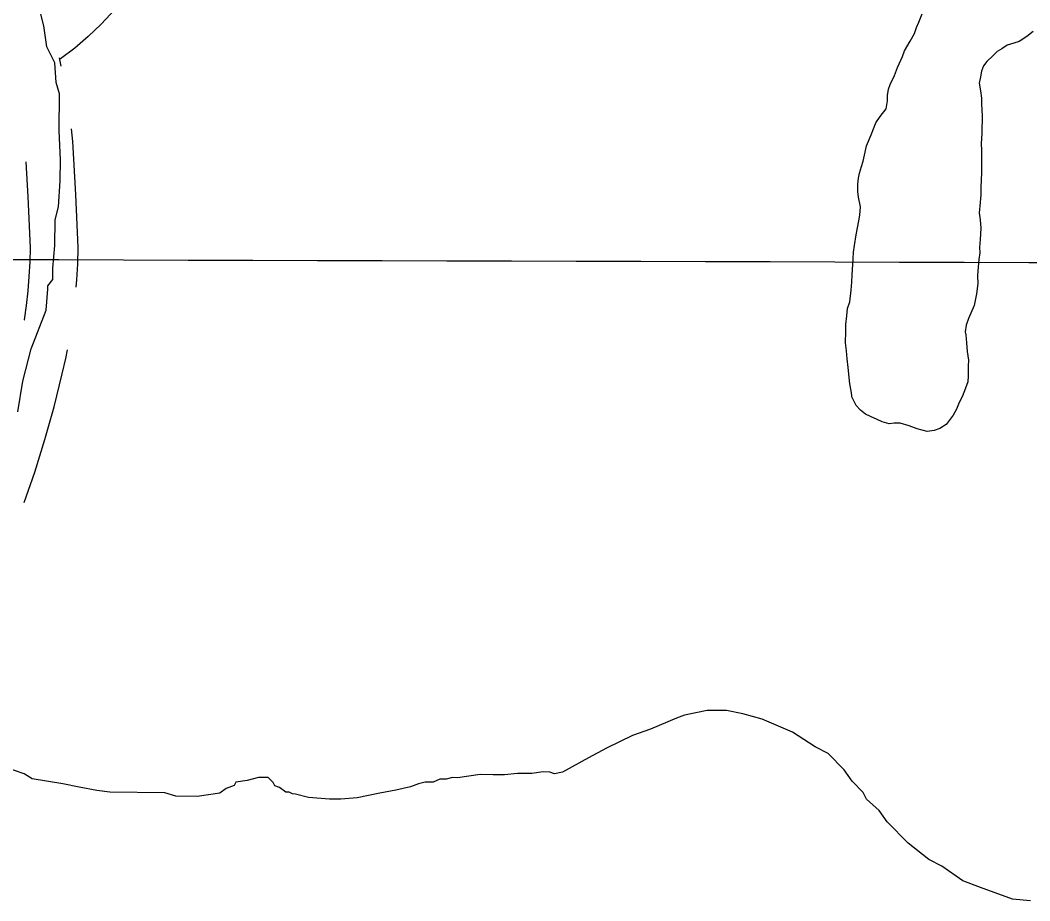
# Model space of a CAD drawing. Extents: x 3172231 to 3210228, y 940198 to 965780.
# Drawn here: x 3180328 to 3180964, y 957441 to 957996 of the extents above; entities that cross this region are included whole.
import ezdxf

# ---------------------------------------------------------------- set-up
doc = ezdxf.new("R2010")
doc.units = 0
for name, color, linetype in [('V-GRID-MAJR', 7, 'Continuous'), ('V-ROAD-CNTR', 7, 'Continuous'), ('V-SITE-VEGE', 7, 'Continuous'), ('V-WETL-SWMP', 7, 'Continuous')]:
    doc.layers.add(name, color=color, linetype=linetype)

msp = doc.modelspace()

# ---------------------------------------------------------------- linework, layer by layer
at = {"layer": 'V-GRID-MAJR'}
msp.add_spline([(3176521.954, 957856.218), (3181737.509, 957841.425), (3186953.067, 957827.391), (3192168.626, 957814.116), (3197384.187, 957801.599), (3202599.75, 957789.841), (3207815.315, 957778.841), (3207815.316, 957778.841)], degree=3, dxfattribs=at)
at = {"layer": 'V-ROAD-CNTR'}
for points in [[(3180387.691, 958003.283), (3180378.732, 957993.678), (3180370.718, 957985.949), (3180362.139, 957978.678), (3180353.108, 957971.98), (3180352.48, 957971.574)], [(3180353.589, 957967.251), (3180352.588, 957972.444)], [(3180363.054, 957827.974), (3180363.451, 957832.589), (3180364.038, 957842.579), (3180364.368, 957852.951), (3180362.809, 957886.441), (3180360.946, 957919.695), (3180360.089, 957927.801)], [(3180330.395, 957807.152), (3180330.423, 957807.317), (3180331.704, 957816.434), (3180332.737, 957825.585), (3180333.527, 957834.755), (3180334.066, 957843.935), (3180334.346, 957852.731), (3180332.849, 957884.905), (3180331.617, 957906.878)], [(3180330.343, 957692.237), (3180336.937, 957711.285), (3180343.356, 957731.81), (3180349.157, 957752.52), (3180354.315, 957773.332), (3180356.491, 957783.052), (3180357.536, 957788.379)]]:
    msp.add_lwpolyline(points, dxfattribs=at)
at = {"layer": 'V-SITE-VEGE'}
for points in [[(3180326.258, 957749.44), (3180329.487, 957768.769), (3180334.765, 957789.101), (3180344.155, 957813.471), (3180345.294, 957826.707), (3180345.31, 957828.745), (3180348.405, 957832.791), (3180348.468, 957839.923), (3180349.615, 957854.177), (3180349.763, 957870.481), (3180351.874, 957878.613), (3180353.041, 957894.905), (3180353.158, 957908.152), (3180352.304, 957926.5), (3180352.515, 957949.931), (3180350.541, 957957.082), (3180349.631, 957969.317), (3180344.632, 957979.553), (3180342.711, 957992.816), (3180340.739, 957999.968)], [(3180964.394, 957441.073), (3180953.195, 957442.195), (3180932.881, 957449.508), (3180921.712, 957453.684), (3180908.549, 957462.974), (3180900.435, 957467.123), (3180887.281, 957477.431), (3180874.153, 957490.796), (3180869.125, 957497.97), (3180861.038, 957505.179), (3180859.035, 957509.271), (3180851.967, 957516.468), (3180846.939, 957523.646), (3180836.842, 957533.927), (3180828.728, 957538.074), (3180814.548, 957547.372), (3180795.262, 957555.697), (3180783.064, 957558.863), (3180772.894, 957560.993), (3180760.667, 957561.104), (3180746.372, 957558.175), (3180741.262, 957556.18), (3180724.897, 957549.199), (3180713.653, 957545.224), (3180697.277, 957537.22), (3180686.015, 957531.207), (3180669.631, 957522.184), (3180664.528, 957521.211), (3180661.48, 957522.257), (3180657.405, 957522.294), (3180650.263, 957521.34), (3180641.095, 957521.422), (3180632.933, 957520.476), (3180625.802, 957520.539), (3180617.651, 957520.613), (3180603.368, 957518.704), (3180600.311, 957518.733), (3180596.225, 957517.75), (3180592.154, 957517.786), (3180588.06, 957515.786), (3180582.964, 957515.831), (3180578.88, 957514.852), (3180573.769, 957512.857), (3180564.579, 957510.901), (3180554.372, 957508.956), (3180540.081, 957506.027), (3180529.882, 957505.097), (3180522.753, 957505.165), (3180509.517, 957506.301), (3180501.382, 957508.413), (3180499.344, 957508.431), (3180497.317, 957509.47), (3180495.279, 957509.488), (3180491.23, 957512.58), (3180488.185, 957513.629), (3180487.183, 957515.675), (3180484.154, 957518.755), (3180480.079, 957518.794), (3180478.041, 957518.813), (3180470.889, 957516.838), (3180463.75, 957515.884), (3180462.714, 957513.856), (3180457.6, 957511.864), (3180453.498, 957508.845), (3180439.215, 957506.934), (3180425.971, 957507.055), (3180418.856, 957509.156), (3180384.216, 957509.468), (3180376.073, 957510.559), (3180364.885, 957512.697), (3180354.715, 957514.827), (3180335.383, 957518.059), (3180330.319, 957521.162), (3180318.127, 957525.346)]]:
    msp.add_lwpolyline(points, dxfattribs=at)
at = {"layer": 'V-WETL-SWMP'}
for points in [[(3180931.327, 957838.212), (3180931.036, 957835.052), (3180931.257, 957830.307), (3180930.407, 957823.727), (3180929.852, 957820.57), (3180929.023, 957816.361), (3180925.261, 957808.226), (3180923.906, 957804.022), (3180923.341, 957799.811), (3180923.588, 957797.964), (3180924.071, 957792.953), (3180924.548, 957787.415), (3180925.289, 957781.875), (3180925.256, 957778.186), (3180925.227, 957775.024), (3180925.199, 957771.862), (3180924.903, 957768.175), (3180923.55, 957764.235), (3180921.392, 957758.721), (3180919.517, 957755.312), (3180917.898, 957751.11), (3180915.755, 957747.177), (3180913.889, 957744.822), (3180911.224, 957741.42), (3180907.248, 957738.821), (3180903.811, 957737.534), (3180899.327, 957737.047), (3180896.172, 957737.866), (3180893.017, 957738.685), (3180888.027, 957740.574), (3180882.245, 957742.207), (3180878.556, 957742.24), (3180875.389, 957741.741), (3180870.922, 957743.099), (3180867.772, 957744.444), (3180863.572, 957746.327), (3180860.425, 957747.936), (3180857.284, 957750.336), (3180854.675, 957753.258), (3180851.826, 957758.817), (3180851.833, 957759.607), (3180851.332, 957762.51), (3180850.582, 957766.997), (3180849.62, 957777.282), (3180848.879, 957782.823), (3180848.397, 957787.834), (3180847.915, 957792.845), (3180847.979, 957799.959), (3180848.019, 957804.438), (3180848.595, 957809.967), (3180849.163, 957814.441), (3180850.518, 957818.645), (3180851.374, 957826.016), (3180851.946, 957831.018), (3180851.989, 957835.76), (3180852.281, 957838.92), (3180852.605, 957845.768), (3180852.907, 957849.982), (3180853.471, 957854.193), (3180854.587, 957861.034), (3180856.246, 957869.715), (3180856.806, 957873.399), (3180857.38, 957878.664), (3180856.117, 957884.736), (3180855.62, 957888.167), (3180855.663, 957892.909), (3180855.96, 957896.596), (3180856.778, 957899.751), (3180857.87, 957903.957), (3180858.955, 957907.373), (3180860.324, 957913.158), (3180861.15, 957917.103), (3180864.11, 957923.928), (3180867.077, 957931.543), (3180869.747, 957935.472), (3180873.481, 957940.445), (3180874.316, 957945.444), (3180874.347, 957948.87), (3180874.909, 957952.817), (3180875.989, 957955.706), (3180878.676, 957961.479), (3180880.565, 957966.469), (3180883.788, 957973.292), (3180885.139, 957976.969), (3180888.618, 957982.998), (3180891.298, 957987.981), (3180892.649, 957991.658), (3180893.997, 957995.071), (3180896.152, 958000.322)], [(3180966.146, 957989.155), (3180962.165, 957986.028), (3180957.394, 957982.909), (3180953.959, 957981.886), (3180949.731, 957980.606), (3180946.285, 957978.265), (3180943.37, 957976.447), (3180940.711, 957973.835), (3180936.99, 957970.18), (3180934.858, 957967.564), (3180933.51, 957964.15), (3180932.95, 957960.466), (3180932.124, 957956.521), (3180932.872, 957951.771), (3180933.62, 957947.021), (3180933.587, 957943.332), (3180934.048, 957935.95), (3180934.017, 957932.524), (3180933.718, 957928.574), (3180933.685, 957924.886), (3180933.365, 957918.564), (3180933.588, 957914.082), (3180933.456, 957899.327), (3180933.428, 957896.165), (3180933.11, 957890.107), (3180933.075, 957886.155), (3180932.484, 957879.045), (3180932.183, 957874.832), (3180932.669, 957870.348), (3180933.149, 957865.073), (3180932.822, 957857.962), (3180932.25, 957852.96), (3180932.483, 957849.532), (3180931.918, 957845.321), (3180931.327, 957838.212)]]:
    msp.add_lwpolyline(points, dxfattribs=at)

doc.saveas('drawing.dxf')
